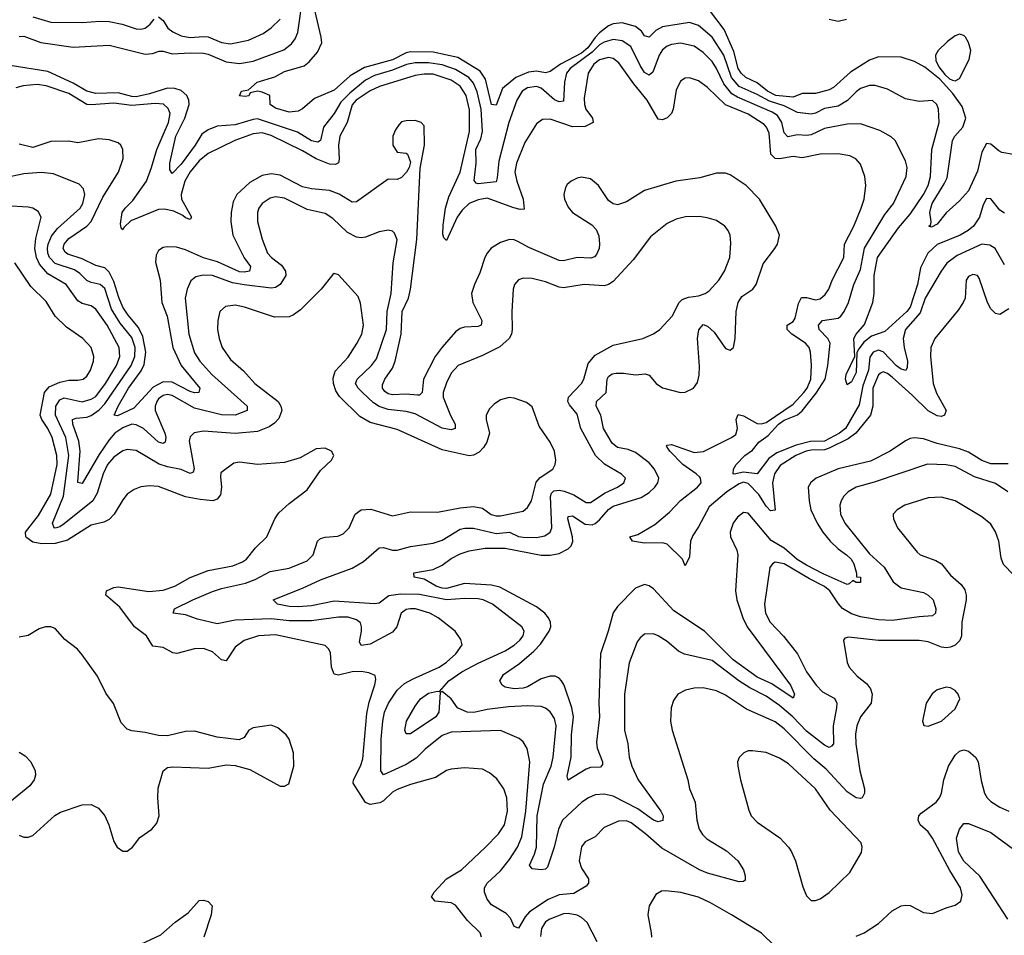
# Model space of a CAD drawing. Header units: inches. Extents: x 1694797 to 1849917, y 907313 to 1017959.
# Tile 437 of 656: x 1750792 to 1755169, y 1005518 to 1009588. Entities that reach past the tile are written whole.
import ezdxf

# ---------------------------------------------------------------- set-up
doc = ezdxf.new("R2010")
doc.units = ezdxf.units.IN
doc.header["$MEASUREMENT"] = 0
doc.layers.add('B7050', color=7, linetype='Continuous')

msp = doc.modelspace()

# ---------------------------------------------------------------- linework, layer by layer
at = {"layer": 'B7050', "color": 5}
for points, elevation in [([(1750790, 1009513), (1750810, 1009513.6), (1750885.8, 1009485.8), (1751030, 1009465.1), (1751190, 1009473.7), (1751350, 1009434.2), (1751382.4, 1009437.6), (1751411.7, 1009448.3), (1751430, 1009447.9), (1751470, 1009435.5), (1751550, 1009440.4), (1751610, 1009438.7), (1751630, 1009434.4), (1751710, 1009400.1), (1751770, 1009392.4), (1751830, 1009403), (1751966.8, 1009453.2), (1752000.5, 1009479.5), (1752017.3, 1009502.7), (1752028.9, 1009531.1), (1752053.2, 1009710)], 660), ([(1750850, 1009600.6), (1750930, 1009576.1), (1751070, 1009574.7), (1751150, 1009581.1), (1751190, 1009579.7), (1751248.3, 1009568.3), (1751310, 1009546.3), (1751330, 1009545.7), (1751350, 1009550.1), (1751372.1, 1009567.9), (1751390, 1009590.2)], 680), ([(1751410, 1009600.6), (1751430, 1009584.2), (1751451, 1009550), (1751473.3, 1009533.3), (1751510, 1009515.1), (1751550, 1009507.8), (1751610, 1009513.2), (1751630, 1009510.9), (1751690, 1009486.1), (1751730, 1009480.1), (1751810, 1009495.9), (1751874.3, 1009525.7), (1751910, 1009551.3), (1751949.6, 1009590.4)], 680), ([(1755170, 1008727.2), (1755150, 1008740.4), (1755110, 1008791.5), (1755090, 1008793.6), (1755075.5, 1008764.5), (1755058.9, 1008710), (1755032.7, 1008670), (1755008.7, 1008650), (1754973.5, 1008630), (1754870, 1008588.5), (1754829.6, 1008550), (1754795.9, 1008484.1), (1754783, 1008410), (1754750, 1008309.9), (1754735.3, 1008290), (1754637.9, 1008202.1), (1754578.3, 1008181.7), (1754545.2, 1008154.8), (1754519, 1008121), (1754513.3, 1008106.6), (1754510, 1008019.7), (1754490, 1007977.4), (1754470, 1007965.1), (1754462.7, 1007990), (1754466.5, 1008010), (1754504.5, 1008090), (1754499.8, 1008170), (1754510.8, 1008190), (1754547.4, 1008232.6), (1754584.9, 1008330), (1754591.3, 1008370), (1754591.3, 1008451.3), (1754605.1, 1008530), (1754698.2, 1008661.8), (1754750, 1008722.9), (1754810, 1008810.1), (1754830, 1008850.3), (1754840.8, 1008890), (1754847.3, 1009010), (1754879.8, 1009130), (1754876.8, 1009190), (1754869.7, 1009210), (1754850, 1009228.2), (1754790, 1009223.8), (1754730, 1009235.1), (1754650, 1009278.8), (1754594.6, 1009294.6), (1754570, 1009294.9), (1754530, 1009281.4), (1754510, 1009267.3), (1754472, 1009228), (1754430, 1009202.8), (1754370, 1009192.8), (1754330, 1009172.6), (1754310, 1009168.4), (1754250, 1009174.7), (1754190, 1009204.3), (1754124.9, 1009224.9), (1754070, 1009255.5), (1753990, 1009290.5), (1753956.9, 1009330), (1753921.7, 1009430), (1753871, 1009510), (1753810, 1009561.6), (1753770, 1009575.5), (1753650, 1009555.8), (1753620.4, 1009539.6), (1753590, 1009509.8), (1753570, 1009516.2), (1753556.4, 1009536.4), (1753530, 1009556.6), (1753470, 1009574), (1753430, 1009569), (1753410, 1009559.8), (1753370, 1009529), (1753350, 1009508.8), (1753317.2, 1009462.8), (1753290, 1009438.7), (1753196.3, 1009390), (1753150, 1009356.6), (1753130, 1009351.1), (1753090, 1009358.3), (1753054.6, 1009354.6), (1752997.3, 1009330), (1752938.5, 1009281.5), (1752910, 1009207.8), (1752890, 1009210.8), (1752863, 1009323), (1752839.3, 1009359.3), (1752739.8, 1009419.8), (1752630, 1009442.5), (1752530, 1009444), (1752510, 1009440.7), (1752450, 1009408.8), (1752324.9, 1009375.1), (1752262, 1009338), (1752190, 1009274.4), (1752102.6, 1009237.4), (1752050, 1009191.8), (1752030, 1009181.3), (1751990, 1009176.2), (1751930, 1009194), (1751905.2, 1009210), (1751904, 1009250), (1751870, 1009265.1), (1751850, 1009269.6), (1751816.9, 1009263.1), (1751810.4, 1009249.6), (1751794.4, 1009245.6), (1751769.7, 1009249.7), (1751778, 1009270), (1751810, 1009276), (1751847.3, 1009310), (1751925.8, 1009334.2), (1751970, 1009357), (1752057.4, 1009382.6), (1752079.6, 1009400.4), (1752116.3, 1009443.7), (1752134.7, 1009485.3), (1752132.5, 1009510), (1752103.6, 1009630)], 640), ([(1755210, 1008988.6), (1755157.7, 1008997.7), (1755144.2, 1009004.2), (1755110, 1009034), (1755090, 1009037.7), (1755070, 1008999.5), (1755050, 1008914), (1755010, 1008827.2), (1754970, 1008782.7), (1754911.2, 1008728.8), (1754870, 1008678.4), (1754845.4, 1008665.4), (1754834, 1008670), (1754842, 1008678), (1754844.7, 1008690), (1754838.5, 1008730), (1754841.9, 1008750), (1754848.3, 1008770), (1754902.3, 1008857.7), (1754914.7, 1008885.3), (1754939.5, 1009050), (1754949.9, 1009070.1), (1754984.6, 1009110), (1754998, 1009150), (1754982.3, 1009202.3), (1754940, 1009260), (1754882.5, 1009322.5), (1754815.9, 1009375.9), (1754770, 1009402.3), (1754710, 1009420.9), (1754610, 1009423), (1754570, 1009407.8), (1754486.1, 1009353.9), (1754410, 1009286.7), (1754390, 1009275.1), (1754330, 1009259.7), (1754270, 1009259.1), (1754230, 1009242.5), (1754153.1, 1009250), (1754115.9, 1009270), (1754070, 1009307.4), (1754020.2, 1009330), (1753999.9, 1009350), (1753986.7, 1009370), (1753966.4, 1009446.4), (1753923.3, 1009543.3), (1753863.7, 1009623.7)], 620), ([(1754390, 1009590.1), (1754430, 1009581.1), (1754467.6, 1009590)], 620), ([(1755170, 1008498.7), (1755128.7, 1008570), (1755105.1, 1008585.1), (1755070, 1008589.3), (1754959.7, 1008540.3), (1754914.4, 1008505.7), (1754888.1, 1008470), (1754817.4, 1008350), (1754795.4, 1008284.7), (1754730.1, 1008210), (1754719.2, 1008170), (1754723.7, 1008130), (1754738.3, 1008070), (1754737.8, 1008042.2), (1754731.1, 1008028.9), (1754710, 1008034.9), (1754690, 1008049.9), (1754630, 1008112.1), (1754610, 1008119.4), (1754585.5, 1008110), (1754572.1, 1008087.9), (1754565.5, 1008030), (1754539.8, 1007960.2), (1754524.2, 1007875.8), (1754462.5, 1007770), (1754436.9, 1007750), (1754370, 1007714.6), (1754307.1, 1007712.9), (1754243.9, 1007696.1), (1754157.8, 1007662.2), (1754123, 1007637), (1754070, 1007569.3), (1754010, 1007576.4), (1753967.8, 1007567.8), (1753963.5, 1007570), (1753965, 1007590), (1753977.7, 1007610), (1754015.1, 1007650), (1754050, 1007674.3), (1754077.7, 1007710), (1754119.7, 1007740.3), (1754165.8, 1007790), (1754190, 1007808.5), (1754250, 1007831.5), (1754270.3, 1007849.7), (1754332.6, 1007927.4), (1754372.5, 1007990), (1754385.2, 1008050), (1754395.5, 1008150), (1754385.2, 1008170), (1754345.9, 1008210), (1754343.4, 1008230), (1754360.5, 1008250), (1754430, 1008261.5), (1754443.2, 1008270), (1754458, 1008290), (1754476.7, 1008330), (1754500.4, 1008410), (1754530, 1008478), (1754547.5, 1008572.5), (1754638.5, 1008721.5), (1754677.2, 1008770), (1754733.1, 1008890), (1754736.8, 1008930), (1754730, 1008960.9), (1754684.4, 1009050), (1754666.3, 1009066.3), (1754615.7, 1009095.7), (1754530, 1009124.7), (1754470, 1009122.7), (1754370, 1009104.3), (1754310, 1009075.7), (1754290, 1009072.2), (1754250, 1009075.2), (1754206.6, 1009066.6), (1754190, 1009085.4), (1754180.9, 1009130), (1754161.4, 1009161.4), (1754137.1, 1009177.1), (1753983.3, 1009243.3), (1753958.5, 1009258.5), (1753922.9, 1009302.9), (1753890, 1009371.3), (1753870, 1009402.4), (1753830, 1009441.5), (1753790, 1009469.9), (1753730, 1009482.7), (1753690, 1009477.6), (1753670, 1009469.3), (1753650, 1009453.1), (1753634.6, 1009430), (1753606.1, 1009353.9), (1753590, 1009341.1), (1753570, 1009352.9), (1753550, 1009384.1), (1753508.6, 1009468.6), (1753470, 1009493.2), (1753430, 1009498.9), (1753390, 1009488), (1753370, 1009476.4), (1753337.5, 1009442.5), (1753239.9, 1009370), (1753223.2, 1009350), (1753214.1, 1009310), (1753210, 1009225.3), (1753190, 1009222.1), (1753170, 1009232.1), (1753110, 1009282.7), (1753090, 1009289.9), (1753050, 1009285.3), (1753026, 1009270), (1753001.6, 1009230), (1752967.1, 1009130), (1752921.5, 1008958.5), (1752915.5, 1008884.5), (1752910, 1008867.2), (1752830, 1008858.6), (1752821.6, 1008861.6), (1752813.1, 1008873.1), (1752821.2, 1008950), (1752820.5, 1009010), (1752842.5, 1009057.5), (1752849.4, 1009090.6), (1752843.7, 1009190), (1752826.5, 1009266.5), (1752810, 1009306), (1752789.1, 1009330), (1752730, 1009366.2), (1752670, 1009387), (1752610, 1009395.6), (1752550, 1009395.4), (1752511.5, 1009388.5), (1752450, 1009362.8), (1752370, 1009339.4), (1752330, 1009319.2), (1752259.1, 1009260.9), (1752219.5, 1009220.5), (1752190, 1009171.3), (1752142.3, 1009110), (1752129.5, 1009050.5), (1752117.4, 1009042.6), (1752090, 1009048.9), (1752027.6, 1009087.6), (1751850, 1009146.4), (1751830, 1009144.5), (1751750, 1009121), (1751670, 1009114.3), (1751630, 1009098), (1751601.6, 1009078.4), (1751572.5, 1009030), (1751510, 1008945.3), (1751470, 1008904.4), (1751459.8, 1008919.8), (1751459, 1008950), (1751486.9, 1009070), (1751526.9, 1009150), (1751544.9, 1009210), (1751543.9, 1009230), (1751535.6, 1009250), (1751510, 1009272.6), (1751481.3, 1009281.3), (1751450, 1009283.1), (1751370, 1009257.4), (1751310, 1009245.4), (1751290, 1009246.1), (1751230, 1009262.5), (1751130, 1009259.4), (1751090, 1009269.9), (1751030, 1009305.2), (1750917.2, 1009357.2), (1750750, 1009384.6)], 660), ([(1755190, 1008302.6), (1755150, 1008276.9), (1755130, 1008281.1), (1755110, 1008303.1), (1755094, 1008330), (1755058.1, 1008438.1), (1755050, 1008450.7), (1755030, 1008455.4), (1755010, 1008445.7), (1755000.2, 1008430), (1754994.9, 1008350), (1754986.9, 1008330), (1754964.1, 1008295.9), (1754859.7, 1008170), (1754842, 1008130), (1754841.6, 1008090), (1754852.7, 1007970), (1754867.3, 1007927.3), (1754910.1, 1007850), (1754903.9, 1007830), (1754890, 1007824.3), (1754870, 1007827.2), (1754830, 1007848.6), (1754759.2, 1007919.2), (1754670, 1007999), (1754650, 1008015.1), (1754630, 1008022.9), (1754621.7, 1008018.3), (1754610, 1008009.3), (1754584.7, 1007950), (1754584.2, 1007870), (1754574.2, 1007830), (1754509, 1007750), (1754475.2, 1007724.8), (1754390, 1007683.7), (1754370, 1007676.6), (1754310, 1007674.9), (1754288.3, 1007670), (1754242.2, 1007650), (1754173.2, 1007606.8), (1754147.4, 1007570), (1754138.1, 1007530), (1754150, 1007407.6), (1754130, 1007404.2), (1754110, 1007425.7), (1754077.9, 1007477.9), (1754030, 1007526.5), (1754010, 1007531.6), (1753990, 1007525), (1753936.1, 1007490), (1753857.9, 1007422.1), (1753810, 1007333.3), (1753784.2, 1007295.8), (1753774.5, 1007270), (1753770, 1007200.5), (1753750, 1007160.7), (1753738.5, 1007190), (1753670, 1007256.5), (1753650, 1007263.2), (1753570, 1007261.4), (1753516, 1007270), (1753504, 1007290), (1753539.9, 1007300.1), (1753615.4, 1007344.6), (1753681.1, 1007398.9), (1753730, 1007450.8), (1753804.7, 1007510), (1753821.1, 1007530), (1753819.3, 1007550), (1753815, 1007555), (1753799.6, 1007570), (1753739.9, 1007610), (1753682.5, 1007670), (1753667.4, 1007692.6), (1753670, 1007697), (1753690, 1007698.9), (1753790, 1007664.5), (1753831.4, 1007668.6), (1753955.8, 1007730), (1753975.8, 1007744.2), (1753983.4, 1007770), (1753977.5, 1007810), (1753986.5, 1007833.5), (1754010, 1007827), (1754070, 1007793.3), (1754090, 1007790.8), (1754110, 1007797.2), (1754230, 1007879), (1754278.7, 1007930), (1754292.8, 1007950), (1754308.7, 1007990), (1754311.6, 1008051.6), (1754307.8, 1008110), (1754301, 1008130), (1754286.1, 1008150), (1754224.7, 1008190), (1754204.3, 1008210), (1754204.5, 1008230), (1754230, 1008246.9), (1754238.8, 1008261.2), (1754253.7, 1008326.3), (1754267.1, 1008352.9), (1754290, 1008352.7), (1754330, 1008341.9), (1754350, 1008347.3), (1754373.3, 1008366.7), (1754389.1, 1008390), (1754403.6, 1008430), (1754455.3, 1008530), (1754459.1, 1008590), (1754501, 1008670), (1754533.6, 1008750), (1754546.1, 1008790), (1754553.8, 1008850), (1754549.8, 1008890), (1754530, 1008945.6), (1754509.8, 1008969.8), (1754481.8, 1008981.8), (1754431.1, 1008991.1), (1754350, 1008990.5), (1754270, 1008974.3), (1754230, 1008979.4), (1754170, 1008969.2), (1754150, 1008970.4), (1754130.6, 1008990.6), (1754123.3, 1009083.3), (1754111.7, 1009110), (1754101.3, 1009121.3), (1754030, 1009167.7), (1753929.4, 1009209.4), (1753850, 1009286), (1753810, 1009316.2), (1753770, 1009328.7), (1753750, 1009327.1), (1753730, 1009314.7), (1753710, 1009274.5), (1753697.8, 1009190), (1753690.1, 1009169.9), (1753670, 1009151.9), (1753650, 1009143.1), (1753630, 1009145.8), (1753582.2, 1009230), (1753522, 1009302), (1753456.2, 1009396.2), (1753430, 1009415.1), (1753410, 1009419.2), (1753370, 1009409.4), (1753344, 1009390), (1753319.1, 1009350), (1753301.5, 1009238.5), (1753302.5, 1009210), (1753308.6, 1009190), (1753339, 1009150), (1753342.2, 1009130), (1753306.5, 1009113.5), (1753250, 1009111.8), (1753150, 1009145.4), (1753115.6, 1009144.4), (1753090, 1009124.4), (1753037.9, 1009042.1), (1753000.1, 1008950), (1752993, 1008910), (1753001.6, 1008870), (1753030.5, 1008790), (1753034.8, 1008745.2), (1753016.5, 1008743.5), (1752989.1, 1008750.9), (1752870, 1008794.5), (1752830, 1008787.6), (1752789.8, 1008770.2), (1752758.5, 1008741.5), (1752737.1, 1008710), (1752690, 1008606.2), (1752677.5, 1008617.5), (1752673.8, 1008633.8), (1752674.6, 1008674.6), (1752684.7, 1008750), (1752700.3, 1008799.7), (1752750.3, 1008910), (1752792.5, 1009090), (1752792.4, 1009187.6), (1752776.4, 1009250), (1752750, 1009292.2), (1752710, 1009318.6), (1752630, 1009345.4), (1752590, 1009346.1), (1752550, 1009340.1), (1752391.1, 1009290), (1752350, 1009270.9), (1752288.7, 1009230), (1752270, 1009209.2), (1752247.5, 1009130), (1752215.4, 1009070), (1752209.2, 1009030), (1752212.3, 1008967.7), (1752209.1, 1008950.9), (1752196.6, 1008943.4), (1752170, 1008945.5), (1752110, 1008968.9), (1752050, 1009004.2), (1751910, 1009072.6), (1751870, 1009084.2), (1751830, 1009079.9), (1751749.1, 1009050), (1751630, 1008993.5), (1751590, 1008960.2), (1751550, 1008911.9), (1751526.7, 1008870), (1751509.7, 1008810), (1751511, 1008790), (1751556.3, 1008710), (1751550, 1008699.8), (1751530, 1008706.5), (1751517.3, 1008717.3), (1751476.8, 1008736.8), (1751434.7, 1008745.3), (1751410, 1008743.7), (1751286.9, 1008693.1), (1751255.4, 1008664.6), (1751250, 1008654.3), (1751242.8, 1008662.8), (1751240.5, 1008680.5), (1751248, 1008730), (1751261.3, 1008750), (1751295.6, 1008784.4), (1751355.2, 1008870), (1751378.5, 1008930), (1751401.3, 1009010), (1751453.9, 1009130), (1751460.9, 1009170), (1751452.9, 1009192.9), (1751431.9, 1009211.9), (1751395.1, 1009215.1), (1751290, 1009205.7), (1751210, 1009216.5), (1751110, 1009208.6), (1751091.1, 1009211.1), (1751010, 1009258.8), (1750910, 1009293.9), (1750870, 1009299.4), (1750807, 1009293), (1750775.6, 1009284.4)], 680), ([(1755186.6, 1007613.4), (1755110, 1007614.2), (1755070, 1007628.3), (1755010, 1007665.3), (1754970, 1007680.4), (1754870, 1007703.4), (1754810, 1007725.2), (1754770, 1007729.2), (1754750, 1007726.1), (1754730, 1007716.2), (1754662.4, 1007670), (1754574.2, 1007625.8), (1754430, 1007591.2), (1754333.4, 1007550), (1754309, 1007531), (1754297.6, 1007510), (1754301.3, 1007450), (1754309.6, 1007410), (1754337.4, 1007350), (1754362.6, 1007310), (1754395.8, 1007270), (1754430, 1007235.7), (1754468.4, 1007210), (1754487.8, 1007190), (1754499.7, 1007170), (1754512, 1007128), (1754512, 1007112), (1754530.4, 1007110), (1754530, 1007086), (1754510, 1007086), (1754495.3, 1007095.3), (1754479.9, 1007080.1), (1754470, 1007077.6), (1754364.2, 1007124.2), (1754290, 1007163.3), (1754248.9, 1007188.9), (1754190, 1007238.5), (1754132.8, 1007272.8), (1754030, 1007393.8), (1754010, 1007397.4), (1753982.7, 1007377.3), (1753963.3, 1007350), (1753950.6, 1007310), (1753952.3, 1007290), (1753979.8, 1007230), (1753984.7, 1007210), (1753974, 1007050), (1753979.6, 1007010), (1754006.9, 1006930), (1754025.9, 1006890), (1754218.5, 1006630), (1754237.1, 1006590), (1754230, 1006571.6), (1754136.1, 1006636.1), (1754070, 1006665.2), (1753963.3, 1006743.3), (1753835.8, 1006870), (1753700.5, 1006960.5), (1753610, 1007057.7), (1753590, 1007071.4), (1753570, 1007076.8), (1753530, 1007061.1), (1753450, 1006979.8), (1753430, 1006952), (1753408.2, 1006870), (1753373.6, 1006770), (1753366.3, 1006550), (1753370.1, 1006489.9), (1753357, 1006377), (1753359.8, 1006350), (1753383.6, 1006290), (1753383.1, 1006276.9), (1753374.3, 1006265.7), (1753330, 1006264.8), (1753310, 1006256.8), (1753230, 1006208.2), (1753225.7, 1006225.7), (1753243.7, 1006310), (1753244.6, 1006410), (1753254.8, 1006490), (1753247.2, 1006530), (1753211.9, 1006630), (1753200.4, 1006650), (1753190, 1006661.2), (1753172, 1006670), (1753150, 1006670.6), (1753110, 1006658), (1753050, 1006623), (1753030, 1006616.6), (1752990, 1006613.7), (1752950, 1006620.9), (1752937.2, 1006630), (1752926.5, 1006650), (1752942.6, 1006677.4), (1753014.1, 1006725.9), (1753078.4, 1006781.6), (1753107.2, 1006812.8), (1753146.3, 1006870), (1753152.6, 1006890), (1753151.9, 1006910), (1753143.6, 1006930), (1753126.4, 1006950), (1753090, 1006977.6), (1752925.9, 1007065.9), (1752890, 1007074.2), (1752770, 1007082.6), (1752690, 1007060.3), (1752670, 1007061.2), (1752643.9, 1007070), (1752590, 1007101), (1752545.2, 1007110), (1752544, 1007130), (1752630, 1007143.7), (1752670, 1007163.4), (1752710, 1007193.7), (1752750, 1007214.3), (1752790, 1007227.8), (1752861.8, 1007238.2), (1752950, 1007239.1), (1753110, 1007208.1), (1753150, 1007207.9), (1753190, 1007214.5), (1753230, 1007235.6), (1753244, 1007250), (1753251.6, 1007268.4), (1753250.3, 1007290), (1753228.4, 1007370), (1753230, 1007379.3), (1753250, 1007382.8), (1753305.5, 1007345.5), (1753336.7, 1007343.3), (1753350, 1007348.2), (1753370, 1007365.1), (1753409.5, 1007410.5), (1753430, 1007425.8), (1753555.5, 1007464.5), (1753590, 1007486.3), (1753615.3, 1007510), (1753629.4, 1007530), (1753633, 1007550), (1753614.6, 1007590), (1753590, 1007618.5), (1753530, 1007664), (1753496.8, 1007676.8), (1753450, 1007685.9), (1753425.6, 1007705.7), (1753387.9, 1007770), (1753375, 1007830), (1753354.9, 1007870), (1753356.5, 1007890), (1753399.2, 1007930), (1753403.8, 1007990), (1753410, 1008002), (1753426.5, 1008013.5), (1753443.2, 1008016.8), (1753477.1, 1008017.1), (1753530, 1008009.4), (1753573.1, 1008013.1), (1753590, 1008007.1), (1753622, 1007970), (1753650, 1007951.3), (1753730, 1007930.3), (1753750, 1007931.7), (1753787.3, 1007950), (1753804.8, 1007975.2), (1753812.7, 1008007.3), (1753814.2, 1008045.8), (1753805.1, 1008170), (1753811, 1008209), (1753830, 1008232.7), (1753850, 1008226.2), (1753879, 1008199), (1753930, 1008126), (1753950, 1008118.7), (1753965.1, 1008130), (1753972.9, 1008170), (1753977.9, 1008290), (1753985.7, 1008330), (1754002.7, 1008357.3), (1754050.7, 1008390), (1754066.6, 1008410), (1754097.7, 1008502.3), (1754149.8, 1008570), (1754160.3, 1008590), (1754169.8, 1008630), (1754153.7, 1008670), (1754080.9, 1008790), (1754022, 1008850), (1753950, 1008897.8), (1753930, 1008904.8), (1753890, 1008905.8), (1753815.6, 1008884.4), (1753709.5, 1008870.5), (1753570, 1008828.7), (1753490, 1008778.5), (1753450, 1008765.4), (1753430, 1008769.7), (1753410, 1008784.7), (1753365.4, 1008850), (1753330, 1008881), (1753290, 1008887.7), (1753270, 1008883.4), (1753243.2, 1008870), (1753225.6, 1008854.4), (1753218.6, 1008841.4), (1753211.8, 1008810), (1753214.4, 1008790), (1753230, 1008755), (1753250, 1008730.9), (1753335.7, 1008675.7), (1753355.3, 1008655.3), (1753367.3, 1008627.3), (1753370.1, 1008590.1), (1753367.5, 1008570), (1753356.7, 1008543.3), (1753347, 1008533), (1753331.6, 1008528.4), (1753270, 1008530.4), (1753210, 1008515.8), (1753190, 1008517.8), (1753055.1, 1008575.1), (1753010, 1008600.4), (1752990, 1008608.8), (1752970, 1008610.9), (1752930, 1008597.5), (1752888.4, 1008571.6), (1752869.7, 1008550.3), (1752859.2, 1008530), (1752838, 1008462), (1752813.4, 1008410), (1752800.9, 1008370), (1752806.7, 1008330), (1752845.9, 1008250), (1752843.6, 1008230), (1752830, 1008223.4), (1752770, 1008221.4), (1752750, 1008215.2), (1752730, 1008200.5), (1752670, 1008132.9), (1752639, 1008090), (1752588, 1007990), (1752580.9, 1007930), (1752570, 1007919.5), (1752560.7, 1007919.3), (1752510, 1007923.3), (1752450, 1007921), (1752430, 1007925.5), (1752415.4, 1007935.4), (1752404.9, 1007950), (1752405, 1007965), (1752414.9, 1007990), (1752450, 1008039.4), (1752461.4, 1008070), (1752487.3, 1008190), (1752492.3, 1008290), (1752520.1, 1008350), (1752529.9, 1008390), (1752557.6, 1008610), (1752572.6, 1008927.4), (1752592.2, 1009030), (1752590, 1009115.1), (1752577, 1009130), (1752550, 1009139.2), (1752510, 1009138.7), (1752490, 1009133.1), (1752478.5, 1009121.5), (1752462.4, 1009097.6), (1752451.4, 1009070), (1752450.3, 1009030.3), (1752470, 1008998.8), (1752510, 1008994.8), (1752516, 1008990), (1752530, 1008954), (1752523.8, 1008930), (1752512.4, 1008910), (1752490, 1008885.6), (1752470, 1008878), (1752430, 1008878.4), (1752290, 1008778.3), (1752270, 1008777.2), (1752212, 1008812), (1752170, 1008827.8), (1752090, 1008835.4), (1752050, 1008845.4), (1751950, 1008897), (1751910, 1008903.2), (1751870, 1008895.8), (1751815.9, 1008864.1), (1751757.8, 1008810), (1751741.4, 1008778.6), (1751731.8, 1008730), (1751730.1, 1008690), (1751739.6, 1008630), (1751789.8, 1008529.8), (1751818.6, 1008490), (1751813.8, 1008470), (1751790, 1008465.2), (1751770, 1008467.4), (1751671.8, 1008511.8), (1751609.3, 1008529.3), (1751530, 1008565), (1751490, 1008576.4), (1751450, 1008578.6), (1751430, 1008574.5), (1751410, 1008562), (1751398.9, 1008541.1), (1751396.2, 1008510), (1751416, 1008430), (1751424.6, 1008330), (1751448.5, 1008270), (1751472.5, 1008130), (1751510.5, 1008050), (1751592.7, 1007950), (1751589.2, 1007930.8), (1751570, 1007928.8), (1751550, 1007935.2), (1751470, 1007976.5), (1751430, 1007978.7), (1751385.4, 1007954.6), (1751299.4, 1007860.6), (1751227, 1007827), (1751212.3, 1007830), (1751230.5, 1007870), (1751276.1, 1007950), (1751332.4, 1008027.6), (1751345, 1008055), (1751353, 1008110), (1751339.6, 1008179.6), (1751320.3, 1008220.3), (1751274, 1008274), (1751251, 1008310), (1751232.4, 1008352.4), (1751210, 1008424.6), (1751190, 1008466.1), (1751170, 1008485.1), (1751130, 1008495.2), (1751070, 1008524.2), (1751005.6, 1008545.6), (1750994, 1008554), (1750985.1, 1008570), (1750989.5, 1008590), (1751010, 1008615.2), (1751090, 1008669.6), (1751110, 1008691.4), (1751161.1, 1008798.9), (1751231.9, 1008910), (1751251.8, 1008970), (1751251, 1009011), (1751242.3, 1009030), (1751230, 1009040.3), (1751190, 1009053.3), (1751142.5, 1009057.5), (1751050, 1009040.7), (1751010, 1009047.2), (1750930, 1009046.1), (1750850, 1009020.2), (1750790, 1009034.1)], 720), ([(1755185.5, 1007490), (1755130, 1007526.5), (1755036.5, 1007556.5), (1754950, 1007602.4), (1754910, 1007608.8), (1754827.5, 1007612.5), (1754590, 1007532.1), (1754510.1, 1007509.9), (1754475.8, 1007490), (1754455.9, 1007470), (1754443.8, 1007450), (1754438.5, 1007430), (1754441.3, 1007390), (1754460.1, 1007350), (1754570, 1007214), (1754634.8, 1007154.8), (1754675.1, 1007090), (1754710, 1007062.9), (1754810, 1007042.1), (1754831.4, 1007030), (1754853.2, 1007010), (1754865.4, 1006970), (1754863.6, 1006950), (1754850, 1006937.8), (1754790, 1006934), (1754670, 1006916.9), (1754610, 1006920.1), (1754530, 1006933.5), (1754490, 1006947.6), (1754450, 1006971.1), (1754431.6, 1006991.6), (1754393.7, 1007050), (1754370, 1007068.3), (1754302.5, 1007102.5), (1754190, 1007169.9), (1754150, 1007176), (1754138, 1007170), (1754126.7, 1007153.3), (1754103.5, 1006990), (1754107.2, 1006950), (1754128.4, 1006910), (1754187.7, 1006847.7), (1754249.2, 1006769.2), (1754290.2, 1006690), (1754333, 1006630), (1754360.6, 1006600.6), (1754412.4, 1006572.4), (1754420.5, 1006560.5), (1754424.8, 1006550), (1754423.3, 1006530), (1754408.2, 1006450), (1754410.1, 1006369.9), (1754401.6, 1006358.4), (1754390, 1006352.9), (1754370, 1006363.2), (1754290, 1006425.4), (1754229, 1006490), (1754170, 1006539.2), (1754110, 1006581.3), (1754037.6, 1006617.6), (1753988.9, 1006648.9), (1753870, 1006739.1), (1753747.2, 1006767.2), (1753721, 1006781), (1753670, 1006823.9), (1753630, 1006849.7), (1753610, 1006857.7), (1753570, 1006856), (1753550, 1006840.5), (1753537.8, 1006822.2), (1753502.2, 1006730), (1753480.6, 1006590), (1753480.2, 1006430), (1753495.6, 1006370), (1753502.2, 1006310), (1753513, 1006270), (1753540.9, 1006210), (1753642.6, 1006070), (1753652.4, 1006050), (1753651.8, 1006028.2), (1753630, 1006022.2), (1753610, 1006030.5), (1753539.8, 1006079.8), (1753430, 1006136.9), (1753390, 1006146), (1753350, 1006142.7), (1753321.1, 1006130), (1753291.7, 1006110), (1753205.8, 1006030), (1753186.7, 1005990), (1753168.5, 1005910), (1753139, 1005821), (1753130, 1005812.9), (1753110, 1005809.8), (1753070, 1005813.3), (1753059.2, 1005830), (1753081.1, 1005878.9), (1753089.1, 1005910), (1753093.1, 1006050), (1753121.1, 1006190), (1753155.4, 1006270), (1753164, 1006310), (1753176.3, 1006450), (1753170, 1006482.4), (1753150, 1006512), (1753130, 1006527.8), (1753110, 1006534.8), (1753050, 1006537.9), (1752965.6, 1006534.4), (1752870, 1006522.2), (1752811.5, 1006508.6), (1752782, 1006510), (1752738.9, 1006530), (1752710, 1006569.4), (1752670, 1006602), (1752662, 1006598), (1752655.2, 1006510), (1752641.5, 1006490), (1752530, 1006413.5), (1752510, 1006414), (1752505, 1006430), (1752512.2, 1006470), (1752550, 1006537.4), (1752574.2, 1006570), (1752610, 1006593.9), (1752650, 1006604), (1752658, 1006602), (1752699.7, 1006650), (1752757.8, 1006690), (1752830, 1006728.4), (1752950, 1006782.9), (1752990, 1006807.3), (1753016, 1006830), (1753030.6, 1006850), (1753034.2, 1006870), (1753025.1, 1006890), (1752894.2, 1006990), (1752852.3, 1007010), (1752830, 1007013.9), (1752770, 1007014.7), (1752690, 1007008.7), (1752570, 1007033.4), (1752485.3, 1007034.7), (1752433.1, 1007026.9), (1752390, 1006994.8), (1752370, 1006991.1), (1752190, 1007003.1), (1752090, 1006982.1), (1752030, 1006977.6), (1751990, 1006979.9), (1751938, 1006990), (1751919.3, 1007010), (1752050, 1007060.5), (1752130, 1007098.9), (1752270.7, 1007149.3), (1752320.6, 1007179.4), (1752390, 1007240.2), (1752410, 1007241.8), (1752450, 1007229.5), (1752470, 1007230.1), (1752530, 1007246.5), (1752630, 1007261.3), (1752670, 1007275.1), (1752750, 1007322.7), (1752771.7, 1007328.3), (1752810, 1007327.4), (1752910, 1007303.9), (1752970, 1007309.3), (1753010, 1007290.5), (1753030, 1007287.8), (1753090, 1007286.4), (1753126.4, 1007293.6), (1753150.3, 1007309.7), (1753157.9, 1007330), (1753151.5, 1007468.5), (1753156.1, 1007483.9), (1753166.2, 1007493.8), (1753190, 1007496.9), (1753212.4, 1007492.4), (1753255.7, 1007475.7), (1753310, 1007441.4), (1753330, 1007441.7), (1753395.5, 1007484.5), (1753449.8, 1007510), (1753478.5, 1007530), (1753485.1, 1007550), (1753468.2, 1007568.2), (1753392, 1007612), (1753352.1, 1007650), (1753287.3, 1007770), (1753270, 1007834.3), (1753235.6, 1007875.6), (1753229.3, 1007890), (1753231.7, 1007910), (1753290, 1007971.3), (1753300.5, 1007990), (1753320, 1008060), (1753350, 1008097.3), (1753430, 1008141.1), (1753562.7, 1008170), (1753610, 1008191.5), (1753638, 1008210), (1753692.8, 1008270), (1753723.1, 1008330), (1753736.7, 1008343.3), (1753765.2, 1008354.8), (1753810, 1008360.5), (1753838.7, 1008370), (1753857.1, 1008382.9), (1753900.8, 1008430), (1753924.8, 1008470), (1753948.8, 1008530), (1753954.1, 1008594.1), (1753949.8, 1008629.8), (1753942, 1008650), (1753927.3, 1008670), (1753890, 1008694.7), (1753847.6, 1008707.6), (1753812.6, 1008712.6), (1753751.8, 1008711.8), (1753710, 1008700.8), (1753670, 1008682.4), (1753597.1, 1008622.9), (1753519.8, 1008520.2), (1753430, 1008424.7), (1753409.4, 1008410.6), (1753390, 1008405.3), (1753302, 1008410), (1753210, 1008396.1), (1753190, 1008398.4), (1753130, 1008421.8), (1753070, 1008437.4), (1753030, 1008439.1), (1753009.2, 1008430.8), (1752992.2, 1008410), (1752986.3, 1008390), (1752980.2, 1008290), (1752981.3, 1008210), (1752978.6, 1008190), (1752968.6, 1008170), (1752926.4, 1008133.6), (1752850, 1008095), (1752742, 1008050), (1752710, 1008016.3), (1752690, 1007973.6), (1752675, 1007930), (1752675.4, 1007910), (1752708, 1007828), (1752728.7, 1007790), (1752728.5, 1007770), (1752710, 1007764.6), (1752670, 1007772.2), (1752550, 1007836.6), (1752510, 1007846.3), (1752430, 1007855.1), (1752390, 1007868.4), (1752364.7, 1007884.7), (1752316.2, 1007930), (1752296.2, 1007950), (1752285.6, 1007970), (1752292.5, 1007990), (1752355.6, 1008050), (1752379, 1008081), (1752423.1, 1008210), (1752426.2, 1008290), (1752444.1, 1008370), (1752452.7, 1008507.3), (1752469.7, 1008609.7), (1752458.8, 1008638.8), (1752450, 1008647.6), (1752430, 1008652.6), (1752390, 1008644.4), (1752330, 1008620.3), (1752310, 1008617.8), (1752290, 1008621.6), (1752250, 1008641.7), (1752184.6, 1008704.6), (1752150, 1008726.4), (1752070, 1008743.9), (1751970, 1008794.8), (1751930, 1008800.2), (1751906.3, 1008793.7), (1751870, 1008770.6), (1751854.8, 1008750), (1751848.8, 1008730), (1751850.1, 1008690), (1751870, 1008612.7), (1751894.5, 1008550), (1751912.2, 1008530), (1751956.2, 1008496.2), (1751973.9, 1008470), (1751975.4, 1008450), (1751950.1, 1008410), (1751930, 1008396.9), (1751910, 1008395.1), (1751790, 1008408.9), (1751738.4, 1008418.4), (1751650, 1008451.2), (1751607.2, 1008452.8), (1751575.7, 1008444.3), (1751552.9, 1008427.1), (1751536.6, 1008390), (1751528.2, 1008350), (1751544.1, 1008190), (1751570, 1008107.2), (1751592.5, 1008070), (1751645.9, 1008010), (1751803.5, 1007870), (1751802.8, 1007850), (1751749.7, 1007830.3), (1751690, 1007831.9), (1751570, 1007861.2), (1751470, 1007918.1), (1751450, 1007921.9), (1751430, 1007918), (1751410, 1007902.6), (1751401.5, 1007890), (1751394.3, 1007870), (1751394.7, 1007850), (1751437.6, 1007750), (1751442.1, 1007730), (1751439, 1007710), (1751430, 1007704), (1751410, 1007709.9), (1751342.4, 1007770), (1751310, 1007786.5), (1751290, 1007789.9), (1751250, 1007773.7), (1751215.8, 1007750), (1751190, 1007719.7), (1751145.1, 1007654.9), (1751070, 1007526.2), (1751051.1, 1007531.1), (1751050, 1007534), (1751060.8, 1007670), (1751055.1, 1007715.1), (1751027.8, 1007790), (1751027.5, 1007810), (1751042.8, 1007817.2), (1751090, 1007820.9), (1751110, 1007829), (1751145.6, 1007854.4), (1751170, 1007879.7), (1751288.1, 1008050), (1751303.4, 1008090), (1751305.6, 1008130), (1751290, 1008175.7), (1751239.5, 1008239.5), (1751200.8, 1008300.8), (1751170, 1008392.3), (1751150, 1008411.3), (1751110, 1008419), (1751090, 1008428.7), (1751059.4, 1008459.5), (1751035.3, 1008475.3), (1750950, 1008503.7), (1750924.9, 1008530), (1750917.1, 1008550), (1750915.7, 1008570), (1750918.8, 1008590), (1750933.8, 1008626.2), (1750960.5, 1008659.5), (1751061.1, 1008750), (1751073.4, 1008770), (1751082, 1008810), (1751076.4, 1008836.4), (1751056.9, 1008856.9), (1750942.3, 1008902.3), (1750888.2, 1008908.2), (1750810, 1008902), (1750733.2, 1008886.8)], 740), ([(1755210, 1007120.5), (1755165.9, 1007165.9), (1755154.5, 1007194.5), (1755144.6, 1007270), (1755130, 1007311.6), (1755110, 1007345.4), (1755070, 1007378.2), (1754950, 1007449), (1754890, 1007466.3), (1754830, 1007462.5), (1754727.3, 1007430), (1754693.4, 1007410), (1754675.5, 1007390), (1754675.5, 1007384.5), (1754676.4, 1007370), (1754694, 1007330), (1754781.2, 1007221.2), (1754795.5, 1007210), (1754864.7, 1007184.7), (1754889.4, 1007169.4), (1754930, 1007118.3), (1754977.4, 1007077.4), (1754993.9, 1007053.9), (1755000.2, 1007030), (1754999.2, 1007010), (1754981.1, 1006910), (1754979.5, 1006850), (1754971.2, 1006828.8), (1754950, 1006807.7), (1754930, 1006798.7), (1754910, 1006796.4), (1754890, 1006799.6), (1754830, 1006823), (1754790, 1006829.1), (1754610, 1006828), (1754476.3, 1006843.7), (1754460.9, 1006839.1), (1754454, 1006830), (1754470, 1006731.3), (1754479.6, 1006710), (1754515.6, 1006670), (1754556.8, 1006636.8), (1754573.9, 1006613.9), (1754582.4, 1006590), (1754577.8, 1006550), (1754530, 1006489.7), (1754513.7, 1006450), (1754507.3, 1006412.7), (1754508.6, 1006370), (1754527.2, 1006250), (1754547.7, 1006170), (1754547.9, 1006150), (1754537.1, 1006130), (1754530, 1006126.2), (1754510, 1006129), (1754470, 1006156.3), (1754377.3, 1006257.3), (1754322.5, 1006302.4), (1754190, 1006436.2), (1754150, 1006466.8), (1754023, 1006523), (1753930, 1006586), (1753890, 1006605.6), (1753830, 1006617.7), (1753790, 1006616.8), (1753751.8, 1006608.2), (1753718.4, 1006590), (1753698, 1006562), (1753687.9, 1006530), (1753684.9, 1006470), (1753692.4, 1006430), (1753762.7, 1006210), (1753770.3, 1006170), (1753795.2, 1006110), (1753802.9, 1006030), (1753813.2, 1005990), (1753826.9, 1005966.9), (1753847.1, 1005947.1), (1753933.7, 1005893.7), (1753984, 1005850), (1754010.2, 1005810), (1754017.2, 1005782.8), (1754016.5, 1005763.5), (1754010, 1005757), (1753990, 1005755.4), (1753850, 1005794.9), (1753814.8, 1005810), (1753646.3, 1005906.3), (1753574.4, 1005970), (1753510, 1006018), (1753490, 1006026.5), (1753453.9, 1006026.1), (1753390, 1005996.8), (1753350, 1005955.8), (1753305.6, 1005934.4), (1753290, 1005912), (1753279.6, 1005850), (1753290, 1005817.1), (1753321.2, 1005770), (1753320.7, 1005750), (1753310, 1005736.4), (1753255.5, 1005704.5), (1753190, 1005697.8), (1753142, 1005678), (1753057.9, 1005622.1), (1753039.7, 1005600.3), (1753009.7, 1005549.7), (1752990, 1005557), (1752974.3, 1005594.3), (1752955.1, 1005615.1), (1752890, 1005653.3), (1752870, 1005679.5), (1752858, 1005710), (1752858.7, 1005730), (1752869.8, 1005750), (1752930, 1005804.6), (1752970, 1005855.1), (1753005.8, 1005910), (1753023.7, 1005956.3), (1753042.9, 1006070), (1753059.5, 1006290), (1753048.2, 1006348.2), (1753030, 1006378), (1753012.5, 1006392.5), (1752930, 1006429), (1752710, 1006421.6), (1752670, 1006406.1), (1752594.4, 1006345.6), (1752554.4, 1006305.6), (1752510, 1006277.1), (1752410, 1006232.1), (1752397.3, 1006250), (1752399.7, 1006390), (1752406.1, 1006470), (1752413.9, 1006510), (1752431.4, 1006550), (1752470, 1006607.3), (1752502.6, 1006637.4), (1752541, 1006658.9), (1752656.5, 1006710), (1752690, 1006732.1), (1752730.8, 1006770), (1752759.7, 1006810), (1752753.4, 1006833.4), (1752727.6, 1006870), (1752652.1, 1006930), (1752615.4, 1006950), (1752551.1, 1006968.9), (1752527.3, 1006970), (1752510, 1006965.7), (1752488.7, 1006950), (1752468.8, 1006890), (1752450, 1006866), (1752350, 1006812.2), (1752310, 1006806.9), (1752302.8, 1006822.8), (1752311.5, 1006870), (1752312.1, 1006890), (1752306.6, 1006906.6), (1752290, 1006920.8), (1752251.9, 1006931.9), (1752210, 1006932.7), (1752090, 1006915.5), (1751990, 1006915.8), (1751910, 1006924.9), (1751750, 1006918.6), (1751670, 1006902.2), (1751583.3, 1006923.3), (1751530, 1006942.3), (1751474, 1006950), (1751480.5, 1006970), (1751562.3, 1007010), (1751650, 1007045.8), (1751690, 1007059.6), (1751796, 1007084), (1751839.6, 1007100.4), (1751905.4, 1007134.6), (1751990, 1007149.6), (1752070, 1007183), (1752096.8, 1007210), (1752116, 1007270), (1752130, 1007281.2), (1752150, 1007287.7), (1752207.2, 1007292.8), (1752230, 1007302.8), (1752256.8, 1007330), (1752283.8, 1007390), (1752310.4, 1007409.5), (1752352.5, 1007412.5), (1752450, 1007382.6), (1752530, 1007400.6), (1752650, 1007398.4), (1752750, 1007418.6), (1752810, 1007424.7), (1752850, 1007416.2), (1752888.7, 1007388.7), (1752910, 1007382.4), (1752930, 1007382.4), (1753030, 1007403.8), (1753050, 1007420.2), (1753067.6, 1007450), (1753087.6, 1007532.4), (1753106.4, 1007553.6), (1753161.7, 1007590), (1753172.6, 1007610), (1753175.4, 1007630), (1753169.7, 1007670), (1753149.8, 1007709.8), (1753101.2, 1007781.2), (1753070, 1007866.6), (1753045.9, 1007885.9), (1752990, 1007905.4), (1752968.1, 1007908.1), (1752930, 1007897.7), (1752900.9, 1007879.1), (1752881.4, 1007858.6), (1752866.3, 1007830), (1752866, 1007810), (1752880.5, 1007750), (1752868.9, 1007710), (1752854.4, 1007685.6), (1752835.1, 1007664.9), (1752810, 1007651.6), (1752790, 1007649.2), (1752670, 1007675.8), (1752470, 1007765.7), (1752350, 1007797.3), (1752304.7, 1007824.7), (1752213.4, 1007913.4), (1752197.6, 1007937.6), (1752187.1, 1007970), (1752186, 1007994), (1752194.8, 1008025.2), (1752252.7, 1008087.3), (1752291.6, 1008148.4), (1752313.4, 1008190), (1752320.7, 1008230), (1752307.5, 1008327.5), (1752297.4, 1008357.4), (1752210, 1008453.6), (1752190, 1008459.5), (1752184.6, 1008455.4), (1752133.1, 1008390), (1752041.2, 1008298.8), (1752010, 1008275.5), (1751990, 1008267.4), (1751925, 1008265), (1751792, 1008310), (1751750, 1008318.6), (1751706.6, 1008313.4), (1751682.4, 1008290), (1751673, 1008250), (1751671.9, 1008210), (1751678.6, 1008170), (1751692.8, 1008130), (1751730, 1008077.6), (1751787.5, 1008027.5), (1751838, 1007970), (1751941.1, 1007890), (1751952.6, 1007870), (1751956.8, 1007850), (1751944.3, 1007815.7), (1751924.9, 1007795.1), (1751901.5, 1007778.5), (1751850, 1007756.9), (1751750, 1007747.9), (1751610, 1007758.6), (1751568.1, 1007751.9), (1751550, 1007733.3), (1751546.3, 1007713.7), (1751567.8, 1007592.2), (1751562.8, 1007577.2), (1751550, 1007570.7), (1751510, 1007588), (1751450, 1007599.9), (1751412.8, 1007612.8), (1751310, 1007672.6), (1751270, 1007677.9), (1751250, 1007671.2), (1751210, 1007643.8), (1751182.1, 1007610), (1751163.7, 1007570), (1751137.3, 1007482.7), (1751117.5, 1007450), (1750990, 1007347.1), (1750970, 1007334.2), (1750950, 1007328), (1750944.8, 1007330), (1750937.7, 1007350), (1750986.8, 1007470), (1751011.2, 1007650), (1750997.2, 1007730), (1750951.3, 1007830), (1750952.3, 1007870), (1750970, 1007898.5), (1750990, 1007906.9), (1751070, 1007889.3), (1751110, 1007900.4), (1751130, 1007913.3), (1751174.4, 1007970), (1751222.2, 1008050), (1751237.6, 1008090), (1751234.8, 1008130), (1751181.8, 1008230), (1751130, 1008301.6), (1751110, 1008316.1), (1751070, 1008325.9), (1751050, 1008338.5), (1750999.5, 1008410), (1750917.6, 1008457.6), (1750881, 1008501), (1750867.1, 1008530), (1750859.9, 1008570), (1750864.5, 1008615.5), (1750888, 1008710), (1750874.9, 1008734.9), (1750850, 1008749.8), (1750830, 1008754.6), (1750730, 1008759.9)], 760), ([(1752845, 1005510), (1752838.7, 1005530), (1752783.6, 1005583.6), (1752730, 1005652.7), (1752710, 1005662.8), (1752639.6, 1005670), (1752622.4, 1005690), (1752635, 1005710), (1752689.2, 1005770), (1752755.5, 1005810), (1752862.7, 1005910), (1752921.4, 1005970), (1752948.1, 1006010), (1752960.9, 1006070), (1752958, 1006130), (1752944.5, 1006170), (1752913.5, 1006213.5), (1752880.7, 1006240.7), (1752850, 1006256.4), (1752770, 1006262.8), (1752710, 1006257.2), (1752689.4, 1006250.6), (1752640.3, 1006219.7), (1752530, 1006188.1), (1752470, 1006166), (1752450, 1006154.8), (1752410, 1006115.6), (1752393.5, 1006106.5), (1752350, 1006099.7), (1752330, 1006107.9), (1752274.3, 1006194.3), (1752275.9, 1006210), (1752307.9, 1006270), (1752317.9, 1006302.1), (1752335.5, 1006504.5), (1752346, 1006554), (1752371.6, 1006631.6), (1752375.3, 1006655.3), (1752372.7, 1006672.7), (1752345, 1006685), (1752310, 1006690.6), (1752270, 1006689.1), (1752210, 1006674.9), (1752190, 1006679.3), (1752178.7, 1006710), (1752173.2, 1006773.2), (1752166.6, 1006790), (1752150, 1006805.8), (1751930, 1006853.7), (1751853.4, 1006850), (1751790, 1006828.4), (1751750, 1006798.5), (1751710, 1006737.6), (1751690, 1006742.9), (1751650, 1006778.2), (1751610, 1006792.3), (1751570, 1006791.3), (1751490.6, 1006770.6), (1751473.6, 1006773.6), (1751430, 1006797.3), (1751383.8, 1006803.8), (1751355.7, 1006850), (1751303.2, 1006890), (1751237.2, 1006977.2), (1751174.7, 1007030), (1751177.6, 1007050), (1751210, 1007064.1), (1751230, 1007067.1), (1751366.4, 1007046.4), (1751430, 1007052), (1751481.4, 1007070), (1751550, 1007109.1), (1751630, 1007139.4), (1751739.6, 1007160.4), (1751782.5, 1007177.5), (1751799.8, 1007190), (1751840, 1007240), (1751891.2, 1007290), (1751927.1, 1007370), (1751944.5, 1007395.5), (1751990, 1007438), (1752070, 1007498), (1752130, 1007584), (1752179, 1007630), (1752188.7, 1007650), (1752178, 1007670), (1752150, 1007684), (1752110, 1007680.9), (1752038.9, 1007641.1), (1751970, 1007619.7), (1751850, 1007610.8), (1751770, 1007621.5), (1751743.7, 1007616.3), (1751686.6, 1007573.4), (1751684.2, 1007555.8), (1751689.5, 1007510), (1751684.6, 1007475.4), (1751670, 1007457.4), (1751650.1, 1007449.9), (1751595, 1007455), (1751530, 1007467.7), (1751410, 1007512.4), (1751370, 1007516.3), (1751330, 1007510.8), (1751300.9, 1007499.1), (1751270, 1007478.5), (1751250, 1007454.3), (1751212.9, 1007390), (1751190, 1007367), (1751166.2, 1007353.8), (1751110, 1007340.5), (1751005.4, 1007274.6), (1750950, 1007260.3), (1750890, 1007257.8), (1750850, 1007266.3), (1750824.6, 1007284.6), (1750819.6, 1007290), (1750817.7, 1007310), (1750875.9, 1007384.1), (1750930, 1007479), (1750958.6, 1007610), (1750957.6, 1007650), (1750935.9, 1007730), (1750917, 1007770), (1750890.3, 1007810), (1750883.3, 1007830), (1750901.9, 1007930), (1750923.8, 1007956.2), (1750970, 1007976.9), (1751010, 1007985.7), (1751050, 1007984.8), (1751074, 1007990), (1751090, 1008003.2), (1751107.1, 1008030), (1751120.7, 1008070), (1751122.2, 1008090), (1751109.7, 1008130), (1751073, 1008170), (1751000.7, 1008220.7), (1750949.9, 1008269.9), (1750910, 1008335.1), (1750842, 1008402), (1750770, 1008507.6)], 780), ([(1750790, 1005963.1), (1750810, 1005954.9), (1750830, 1005954.9), (1750850, 1005962), (1750948.9, 1006051.1), (1750973.6, 1006066.4), (1751070, 1006098.5), (1751110, 1006099.6), (1751142.9, 1006082.9), (1751170.3, 1006050), (1751188.8, 1006008.8), (1751210, 1005936), (1751224.9, 1005910), (1751250, 1005892.4), (1751270, 1005892.4), (1751293.6, 1005910), (1751326.7, 1005953.3), (1751379.6, 1005990), (1751402.6, 1006017.4), (1751411.8, 1006050), (1751405.6, 1006130), (1751407.9, 1006172.1), (1751429.6, 1006250), (1751450, 1006264.4), (1751472.9, 1006267.1), (1751630, 1006261.7), (1751710, 1006275.8), (1751750, 1006272.4), (1751814.8, 1006254.8), (1751950, 1006180.7), (1751970, 1006181), (1751989, 1006191), (1752011.5, 1006270), (1752009.5, 1006330), (1751989.7, 1006389.7), (1751977, 1006410), (1751940.1, 1006440.1), (1751910, 1006452), (1751830, 1006440.7), (1751810.8, 1006430), (1751790, 1006398), (1751767.7, 1006387.7), (1751670, 1006399.7), (1751570, 1006426.2), (1751530, 1006423.5), (1751450, 1006404.4), (1751410, 1006406.2), (1751350, 1006419.8), (1751290, 1006426.4), (1751270, 1006434.7), (1751243.1, 1006463.1), (1751208.6, 1006548.6), (1751175.1, 1006595.1), (1751138, 1006670), (1751070, 1006764.7), (1751049.6, 1006790), (1750993.1, 1006833.1), (1750950, 1006881.2), (1750930, 1006888.9), (1750906.8, 1006890), (1750879.4, 1006880.6), (1750830, 1006851.1), (1750790, 1006844)], 820), ([(1750790, 1006332.3), (1750816.1, 1006316.1), (1750841.5, 1006290), (1750860.8, 1006250), (1750862, 1006230), (1750856.9, 1006210), (1750837.4, 1006182.6), (1750749, 1006110)], 820), ([(1754510, 1005514), (1754545.6, 1005530), (1754610, 1005571.6), (1754670, 1005627), (1754710, 1005648.7), (1754730, 1005652.7), (1754750, 1005650.2), (1754810, 1005620.3), (1754850, 1005616), (1754910, 1005641.1), (1754950, 1005652.4), (1754976.2, 1005670), (1754982.4, 1005697.6), (1754974.6, 1005730), (1754926.8, 1005806.8), (1754850, 1005950.7), (1754830, 1005978.8), (1754795.6, 1006010), (1754785.6, 1006030), (1754789.4, 1006050), (1754799.3, 1006060.7), (1754865.6, 1006110), (1754881.1, 1006130), (1754890.5, 1006150), (1754899.8, 1006210), (1754920.6, 1006270), (1754950, 1006319.7), (1754970, 1006336.5), (1754990, 1006343.2), (1755010, 1006337.3), (1755041.5, 1006310), (1755052.9, 1006290), (1755066.1, 1006206.1), (1755081.6, 1006150), (1755092.7, 1006130), (1755110, 1006112.8), (1755150, 1006087.5), (1755190, 1006070.2)], 760), ([(1755185.4, 1005590), (1755060.7, 1005780.7), (1754988.6, 1005848.6), (1754965.7, 1005890), (1754957.1, 1005950), (1754969.8, 1005990), (1754990, 1006015.3), (1755010, 1006015.5), (1755110, 1005974.8), (1755210, 1005901.6)], 740), ([(1754149.3, 1005470), (1754090, 1005528), (1753956.9, 1005610), (1753863.2, 1005663.2), (1753810, 1005687.7), (1753731.3, 1005708.7), (1753663.4, 1005716.6), (1753645.8, 1005714.1), (1753620.2, 1005699.8), (1753590, 1005649.2), (1753583.9, 1005610), (1753599, 1005530), (1753601.3, 1005510)], 780), ([(1751330, 1005479.1), (1751419.1, 1005520.9), (1751483.1, 1005576.9), (1751541, 1005619), (1751590, 1005672.7), (1751610, 1005674.4), (1751630, 1005668), (1751648, 1005650), (1751642.8, 1005610), (1751610.2, 1005510.2)], 780), ([(1753359.2, 1005490), (1753314.7, 1005574.7), (1753290, 1005597.5), (1753270, 1005608.1), (1753230, 1005615.3), (1753210, 1005614), (1753148.7, 1005590), (1753130, 1005578.2), (1753111.7, 1005548.3), (1753106.7, 1005513.3)], 780)]:
    msp.add_lwpolyline(points, dxfattribs=dict(at, elevation=elevation))
for points, elevation in [([(1754970, 1009523.2), (1754950, 1009515.6), (1754916, 1009490), (1754874.5, 1009450), (1754863.5, 1009430), (1754865.5, 1009405.5), (1754878.7, 1009378.7), (1754904.3, 1009344.3), (1754925, 1009325), (1754939.2, 1009319.2), (1754950, 1009316.5), (1754970, 1009325.7), (1755012.7, 1009410), (1755019.7, 1009450), (1755010, 1009486), (1754996.7, 1009510), (1754990, 1009517.7)], 620), ([(1754910, 1006620.7), (1754870.4, 1006609.6), (1754848.6, 1006591.4), (1754822.4, 1006550), (1754805.5, 1006470), (1754810.9, 1006450.9), (1754830, 1006448), (1754890, 1006470.3), (1754950, 1006524.7), (1754971, 1006570), (1754964.5, 1006590), (1754950, 1006606.6), (1754930, 1006618.4)], 780), ([(1754050, 1006338.9), (1754030, 1006337.6), (1754011, 1006330), (1753990, 1006309), (1753983.7, 1006290), (1753984.2, 1006270), (1753996.5, 1006210), (1754034, 1006074), (1754044.6, 1006050), (1754070, 1006021.7), (1754171.9, 1005951.9), (1754210, 1005910.4), (1754223.7, 1005890), (1754240.4, 1005850), (1754273.7, 1005733.7), (1754290, 1005694), (1754310, 1005673), (1754330, 1005673.7), (1754350, 1005681.1), (1754390.8, 1005709.2), (1754482.9, 1005797.1), (1754533.9, 1005886.1), (1754537.6, 1005910), (1754532.6, 1005930), (1754395.2, 1006075.2), (1754329.9, 1006169.9), (1754210, 1006279.8), (1754170, 1006305.3), (1754110, 1006330.8)], 780)]:
    msp.add_lwpolyline(points, close=True, dxfattribs=dict(at, elevation=elevation))

doc.saveas('drawing.dxf')
